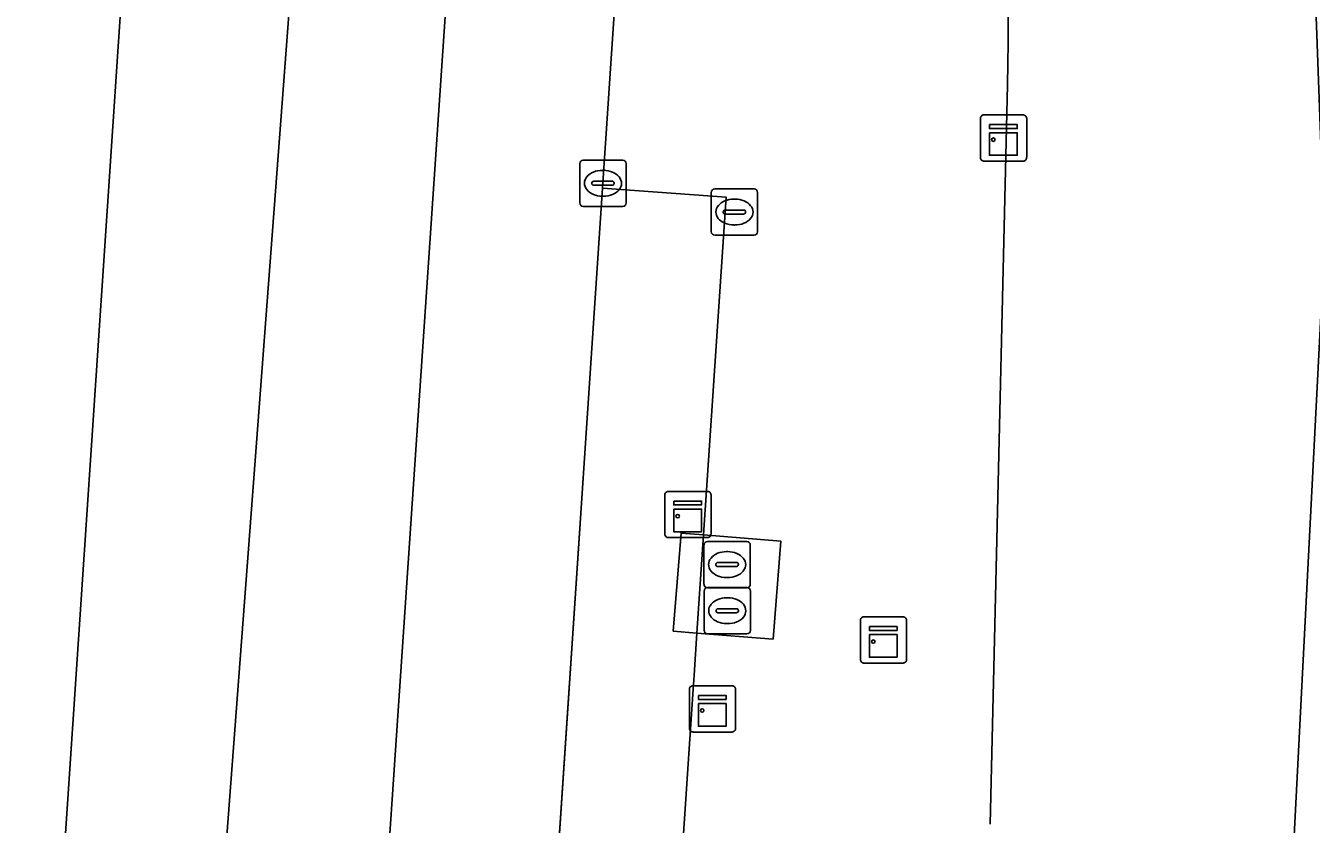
# Model space of a CAD drawing. Extents: x 161848 to 162726, y 385382 to 386521.
# Drawn here: x 161862.51 to 161890.32, y 385406.58 to 385423.86 of the extents above; entities that cross this region are included whole.
import ezdxf

# ---------------------------------------------------------------- set-up
doc = ezdxf.new("R2010")
doc.units = 0
for name, color, linetype in [('IMGEO_Berm_groen', 7, 'Continuous'), ('IMGEO_Kast', 7, 'Continuous'), ('IMGEO_Kolk', 7, 'Continuous'), ('IMGEO_Rijbaan_regionaal_gesloten', 7, 'Continuous'), ('IMGEO_Rioolput', 7, 'Continuous'), ('IMGEO_Voetpad_gesloten', 7, 'Continuous'), ('IMGEO_Voetpad_open', 7, 'Continuous')]:
    doc.layers.add(name, color=color, linetype=linetype)

msp = doc.modelspace()

# ---------------------------------------------------------------- linework, layer by layer
at = {"layer": 'IMGEO_Berm_groen'}
for points in [[(161850.04, 385383.453), (161861.874, 385384.098), (161862.08, 385387.158), (161862.297, 385390.387), (161862.363, 385391.376), (161862.52, 385393.716), (161862.624, 385395.254), (161862.644, 385395.551), (161869.28, 385494.353), (161879.601, 385646.755), (161879.855, 385650.506), (161886.734, 385752.082)], [(161889.684, 385463.956), (161890.199, 385457.665), (161889.314, 385454.567), (161890.609, 385419.133), (161889.536, 385398.181), (161889.487, 385397.081), (161889.481, 385396.936), (161890.156, 385396.971), (161890.087, 385397.152), (161896.143, 385399.974), (161896.033, 385401.329), (161898.036, 385401.558), (161897.908, 385403.12), (161897.454, 385408.45), (161895.93, 385425.832), (161895.721, 385428.338), (161889.735, 385500.002)], [(161878.065, 385466.37), (161877.654, 385460.214), (161879.63, 385456.949), (161879.011, 385447.685), (161876.827, 385447.831), (161874.991, 385420.342), (161877.662, 385420.152), (161877.175, 385412.843), (161878.851, 385412.708), (161878.681, 385410.589), (161877.033, 385410.721), (161876.972, 385409.809), (161876.952, 385409.509), (161876.234, 385398.727), (161873.561, 385398.933), (161873.372, 385396.104), (161873.351, 385395.793), (161873.249, 385394.253), (161873.092, 385391.909), (161873.027, 385390.938), (161872.806, 385387.626), (161872.796, 385387.478), (161872.61, 385384.683)], [(161882.261, 385401.592), (161882.186, 385400.756), (161882.33, 385400.684), (161889.536, 385398.181), (161890.609, 385419.133), (161889.314, 385454.567)], [(161883.754, 385422.576), (161883.375, 385406.584)], [(161883.375, 385406.584), (161883.754, 385422.576)]]:
    msp.add_lwpolyline(points, dxfattribs=at)
msp.add_arc((162412.287, 385417.466), 528.558, 177.85399, 179.44601, dxfattribs=at)
msp.add_arc((162412.287, 385417.466), 528.558, 177.85399, 179.44601, dxfattribs=at)
at = {"layer": 'IMGEO_Kast'}
for p, q in [((161883.166, 385421.004), (161883.166, 385421.845)), ((161883.166, 385421.845), (161883.166, 385421.004)), ((161883.241, 385421.929), (161884.082, 385421.929)), ((161884.082, 385421.929), (161883.241, 385421.929)), ((161884.166, 385421.854), (161884.166, 385421.013)), ((161884.166, 385421.013), (161884.166, 385421.854)), ((161884.091, 385420.929), (161883.25, 385420.929)), ((161883.25, 385420.929), (161884.091, 385420.929)), ((161876.413, 385413.786), (161877.254, 385413.786)), ((161877.254, 385413.786), (161876.413, 385413.786)), ((161877.338, 385413.711), (161877.338, 385412.87)), ((161877.338, 385412.87), (161877.338, 385413.711)), ((161876.338, 385412.861), (161876.338, 385413.702)), ((161876.338, 385413.702), (161876.338, 385412.861)), ((161877.263, 385412.786), (161876.422, 385412.786)), ((161876.422, 385412.786), (161877.263, 385412.786)), ((161880.569, 385410.147), (161880.569, 385410.988)), ((161880.569, 385410.988), (161880.569, 385410.147)), ((161880.644, 385411.072), (161881.485, 385411.072)), ((161881.485, 385411.072), (161880.644, 385411.072)), ((161881.569, 385410.997), (161881.569, 385410.156)), ((161881.569, 385410.156), (161881.569, 385410.997)), ((161881.494, 385410.072), (161880.653, 385410.072)), ((161880.653, 385410.072), (161881.494, 385410.072)), ((161876.944, 385409.58), (161877.785, 385409.58)), ((161877.785, 385409.58), (161876.944, 385409.58)), ((161876.869, 385408.655), (161876.869, 385409.496)), ((161876.869, 385409.496), (161876.869, 385408.655)), ((161877.869, 385409.505), (161877.869, 385408.664)), ((161877.869, 385408.664), (161877.869, 385409.505)), ((161877.794, 385408.58), (161876.953, 385408.58)), ((161876.953, 385408.58), (161877.794, 385408.58))]:
    msp.add_line(p, q, dxfattribs=at)
for points in [[(161883.361, 385421.719), (161883.961, 385421.719), (161883.961, 385421.634), (161883.361, 385421.634), (161883.361, 385421.719)], [(161883.361, 385421.544), (161883.961, 385421.544), (161883.961, 385421.055), (161883.361, 385421.055), (161883.361, 385421.544)], [(161876.533, 385413.576), (161877.133, 385413.576), (161877.133, 385413.491), (161876.533, 385413.491), (161876.533, 385413.576)], [(161876.533, 385413.401), (161877.133, 385413.401), (161877.133, 385412.912), (161876.533, 385412.912), (161876.533, 385413.401)], [(161880.764, 385410.862), (161881.364, 385410.862), (161881.364, 385410.777), (161880.764, 385410.777), (161880.764, 385410.862)], [(161880.764, 385410.687), (161881.364, 385410.687), (161881.364, 385410.198), (161880.764, 385410.198), (161880.764, 385410.687)], [(161877.064, 385409.37), (161877.664, 385409.37), (161877.664, 385409.285), (161877.064, 385409.285), (161877.064, 385409.37)], [(161877.064, 385409.195), (161877.664, 385409.195), (161877.664, 385408.706), (161877.064, 385408.706), (161877.064, 385409.195)]]:
    msp.add_lwpolyline(points, dxfattribs=at)
for centre in [(161883.445, 385421.393), (161876.617, 385413.25), (161880.848, 385410.536), (161877.148, 385409.044)]:
    msp.add_circle(centre, 0.0377, dxfattribs=at)
for centre, start, end in [((161883.244, 385421.851), 92.4484, 184.2845), ((161883.244, 385421.851), 92.4484, 184.2845), ((161884.088, 385421.851), 2.4484, 94.2845), ((161884.088, 385421.851), 2.4484, 94.2845), ((161883.244, 385421.007), 182.4484, 274.2845), ((161883.244, 385421.007), 182.4484, 274.2845), ((161884.088, 385421.007), 272.4484, 4.2845), ((161884.088, 385421.007), 272.4484, 4.2845), ((161876.416, 385413.708), 92.4484, 184.2845), ((161876.416, 385413.708), 92.4484, 184.2845), ((161877.26, 385413.708), 2.4484, 94.2845), ((161877.26, 385413.708), 2.4484, 94.2845), ((161877.26, 385412.864), 272.4484, 4.2845), ((161877.26, 385412.864), 272.4484, 4.2845), ((161876.416, 385412.864), 182.4484, 274.2845), ((161876.416, 385412.864), 182.4484, 274.2845), ((161880.647, 385410.994), 92.4484, 184.2845), ((161880.647, 385410.994), 92.4484, 184.2845), ((161881.491, 385410.994), 2.4484, 94.2845), ((161881.491, 385410.994), 2.4484, 94.2845), ((161880.647, 385410.15), 182.4484, 274.2845), ((161880.647, 385410.15), 182.4484, 274.2845), ((161881.491, 385410.15), 272.4484, 4.2845), ((161881.491, 385410.15), 272.4484, 4.2845), ((161876.947, 385409.502), 92.4484, 184.2845), ((161876.947, 385409.502), 92.4484, 184.2845), ((161877.791, 385409.502), 2.4484, 94.2845), ((161877.791, 385409.502), 2.4484, 94.2845), ((161876.947, 385408.658), 182.4484, 274.2845), ((161876.947, 385408.658), 182.4484, 274.2845), ((161877.791, 385408.658), 272.4484, 4.2845), ((161877.791, 385408.658), 272.4484, 4.2845)]:
    msp.add_arc(centre, 0.0779, start, end, dxfattribs=at)
at = {"layer": 'IMGEO_Kolk'}
for p, q in [((161874.575, 385420.95), (161875.427, 385420.95)), ((161874.5, 385420.024), (161874.5, 385420.876)), ((161874.988, 385420.73), (161875.013, 385420.73)), ((161875.501, 385420.876), (161875.501, 385420.024)), ((161874.759, 385420.444), (161874.759, 385420.456)), ((161875.197, 385420.407), (161874.799, 385420.407)), ((161874.802, 385420.493), (161875.2, 385420.493)), ((161875.243, 385420.456), (161875.243, 385420.444)), ((161875.011, 385420.17), (161874.986, 385420.17)), ((161875.427, 385419.95), (161874.575, 385419.95))]:
    msp.add_line(p, q, dxfattribs=at)
for points in [[(161874.575, 385420.95), (161875.427, 385420.95)], [(161874.5, 385420.024), (161874.5, 385420.876)], [(161875.501, 385420.876), (161875.501, 385420.024)], [(161875.427, 385419.95), (161874.575, 385419.95)]]:
    msp.add_lwpolyline(points, dxfattribs=at)
for centre, radius, start, end in [((161874.577, 385420.874), 0.0765, 91.552, 178.448), ((161874.577, 385420.874), 0.0765, 91.552, 178.448), ((161875.425, 385420.874), 0.0765, 1.552, 88.448), ((161875.425, 385420.874), 0.0765, 1.552, 88.448), ((161874.799, 385420.453), 0.0403, 85.8775, 175.7526), ((161874.796, 385420.443), 0.0366, 178.938, 274.7102), ((161875.2, 385420.45), 0.043, 264.8664, 352.4533), ((161875.204, 385420.455), 0.0386, 1.7309, 96.639), ((161874.577, 385420.026), 0.0765, 181.552, 268.448), ((161874.577, 385420.026), 0.0765, 181.552, 268.448), ((161875.425, 385420.026), 0.0765, 271.552, 358.448), ((161875.425, 385420.026), 0.0765, 271.552, 358.448)]:
    msp.add_arc(centre, radius, start, end, dxfattribs=at)
for centre, major_axis, ratio, start_param, end_param in [((161874.987, 385420.45), (-0.387, 0.002), 0.722429, 4.712389, 7.853982), ((161875.012, 385420.45), (-0.39, 0.002), 0.717154, 1.570796, 4.712389)]:
    msp.add_ellipse(centre, major_axis=major_axis, ratio=ratio, start_param=start_param, end_param=end_param, dxfattribs=at)
at = {"layer": 'IMGEO_Rijbaan_regionaal_gesloten'}
for points in [[(161883.172, 385646.619), (161879.601, 385646.755), (161869.28, 385494.353), (161862.644, 385395.551), (161866.06, 385395.668), (161870.754, 385457.834)], [(161886.367, 385646.496), (161883.172, 385646.619), (161870.754, 385457.834), (161866.06, 385395.668), (161869.681, 385395.908), (161877.461, 385510.837)]]:
    msp.add_lwpolyline(points, close=True, dxfattribs=at)
for points in [[(161884.653, 385550.506), (161886.055, 385589.424), (161890.2, 385646.349), (161886.367, 385646.496), (161877.461, 385510.837), (161869.681, 385395.908), (161873.351, 385395.793), (161873.372, 385396.104), (161873.561, 385398.933), (161874.991, 385420.342)], [(161874.991, 385420.342), (161876.827, 385447.831), (161877.654, 385460.214), (161878.065, 385466.37), (161879.706, 385488.873), (161882.677, 385534.528), (161883.659, 385549.609)]]:
    msp.add_lwpolyline(points, dxfattribs=at)
at = {"layer": 'IMGEO_Rioolput'}
for p, q in [((161877.344, 385419.401), (161877.344, 385420.253)), ((161877.419, 385420.327), (161878.271, 385420.327)), ((161877.832, 385420.107), (161877.857, 385420.107)), ((161878.345, 385420.253), (161878.345, 385419.401)), ((161877.603, 385419.821), (161877.603, 385419.833)), ((161877.646, 385419.87), (161878.044, 385419.87)), ((161878.087, 385419.833), (161878.087, 385419.821)), ((161878.041, 385419.784), (161877.643, 385419.784)), ((161877.855, 385419.547), (161877.83, 385419.547)), ((161878.271, 385419.327), (161877.419, 385419.327)), ((161877.186, 385411.776), (161877.186, 385412.628)), ((161877.261, 385412.702), (161878.113, 385412.702)), ((161878.187, 385412.628), (161878.187, 385411.776)), ((161877.674, 385412.482), (161877.699, 385412.482)), ((161877.445, 385412.196), (161877.445, 385412.208)), ((161877.883, 385412.159), (161877.485, 385412.159)), ((161877.488, 385412.245), (161877.886, 385412.245)), ((161877.929, 385412.208), (161877.929, 385412.196)), ((161877.697, 385411.922), (161877.672, 385411.922)), ((161877.188, 385410.778), (161877.188, 385411.63)), ((161878.113, 385411.702), (161877.261, 385411.702)), ((161877.263, 385411.704), (161878.115, 385411.704)), ((161877.676, 385411.484), (161877.701, 385411.484)), ((161878.189, 385411.63), (161878.189, 385410.778)), ((161877.447, 385411.198), (161877.447, 385411.21)), ((161877.49, 385411.247), (161877.888, 385411.247)), ((161877.931, 385411.21), (161877.931, 385411.198)), ((161877.885, 385411.161), (161877.487, 385411.161)), ((161877.699, 385410.924), (161877.674, 385410.924)), ((161878.115, 385410.704), (161877.263, 385410.704))]:
    msp.add_line(p, q, dxfattribs=at)
for points in [[(161877.344, 385419.401), (161877.344, 385420.253)], [(161877.419, 385420.327), (161878.271, 385420.327)], [(161878.345, 385420.253), (161878.345, 385419.401)], [(161878.271, 385419.327), (161877.419, 385419.327)], [(161877.186, 385411.776), (161877.186, 385412.628)], [(161877.261, 385412.702), (161878.113, 385412.702)], [(161878.187, 385412.628), (161878.187, 385411.776)], [(161877.188, 385410.778), (161877.188, 385411.63)], [(161878.113, 385411.702), (161877.261, 385411.702)], [(161877.263, 385411.704), (161878.115, 385411.704)], [(161878.189, 385411.63), (161878.189, 385410.778)], [(161878.115, 385410.704), (161877.263, 385410.704)]]:
    msp.add_lwpolyline(points, dxfattribs=at)
for centre, radius, start, end in [((161877.421, 385420.251), 0.0765, 91.552, 178.448), ((161877.421, 385420.251), 0.0765, 91.552, 178.448), ((161878.269, 385420.251), 0.0765, 1.552, 88.448), ((161878.269, 385420.251), 0.0765, 1.552, 88.448), ((161877.643, 385419.83), 0.0403, 85.8775, 175.7526), ((161877.64, 385419.82), 0.0366, 178.938, 274.7102), ((161878.044, 385419.827), 0.043, 264.8664, 352.4533), ((161878.048, 385419.832), 0.0386, 1.7309, 96.639), ((161877.421, 385419.403), 0.0765, 181.552, 268.448), ((161877.421, 385419.403), 0.0765, 181.552, 268.448), ((161878.269, 385419.403), 0.0765, 271.552, 358.448), ((161878.269, 385419.403), 0.0765, 271.552, 358.448), ((161877.263, 385412.626), 0.0765, 91.552, 178.448), ((161877.263, 385412.626), 0.0765, 91.552, 178.448), ((161878.111, 385412.626), 0.0765, 1.552, 88.448), ((161878.111, 385412.626), 0.0765, 1.552, 88.448), ((161877.485, 385412.205), 0.0403, 85.8775, 175.7526), ((161877.482, 385412.195), 0.0366, 178.938, 274.7102), ((161877.886, 385412.202), 0.043, 264.8664, 352.4533), ((161877.89, 385412.207), 0.0386, 1.7309, 96.639), ((161877.263, 385411.778), 0.0765, 181.552, 268.448), ((161877.263, 385411.778), 0.0765, 181.552, 268.448), ((161878.111, 385411.778), 0.0765, 271.552, 358.448), ((161878.111, 385411.778), 0.0765, 271.552, 358.448), ((161877.265, 385411.628), 0.0765, 91.552, 178.448), ((161877.265, 385411.628), 0.0765, 91.552, 178.448), ((161878.113, 385411.628), 0.0765, 1.552, 88.448), ((161878.113, 385411.628), 0.0765, 1.552, 88.448), ((161877.487, 385411.207), 0.0403, 85.8775, 175.7526), ((161877.892, 385411.209), 0.0386, 1.7309, 96.639), ((161877.484, 385411.197), 0.0366, 178.938, 274.7102), ((161877.888, 385411.204), 0.043, 264.8664, 352.4533), ((161877.265, 385410.78), 0.0765, 181.552, 268.448), ((161877.265, 385410.78), 0.0765, 181.552, 268.448), ((161878.113, 385410.78), 0.0765, 271.552, 358.448), ((161878.113, 385410.78), 0.0765, 271.552, 358.448)]:
    msp.add_arc(centre, radius, start, end, dxfattribs=at)
for centre, major_axis, ratio, start_param, end_param in [((161877.831, 385419.827), (-0.387, 0.002), 0.722429, 4.712389, 7.853982), ((161877.856, 385419.827), (-0.39, 0.002), 0.717154, 1.570796, 4.712389), ((161877.673, 385412.202), (-0.387, 0.002), 0.722429, 4.712389, 7.853982), ((161877.698, 385412.202), (-0.39, 0.002), 0.717154, 1.570796, 4.712389), ((161877.675, 385411.204), (-0.387, 0.002), 0.722429, 4.712389, 7.853982), ((161877.7, 385411.204), (-0.39, 0.002), 0.717154, 1.570796, 4.712389)]:
    msp.add_ellipse(centre, major_axis=major_axis, ratio=ratio, start_param=start_param, end_param=end_param, dxfattribs=at)
at = {"layer": 'IMGEO_Voetpad_gesloten'}
msp.add_lwpolyline([(161877.175, 385412.843), (161877.033, 385410.721), (161878.681, 385410.589), (161878.851, 385412.708)], close=True, dxfattribs=at)
at = {"layer": 'IMGEO_Voetpad_open'}
for points in [[(161873.561, 385398.933), (161876.234, 385398.727), (161876.952, 385409.509), (161876.972, 385409.809), (161877.033, 385410.721), (161876.521, 385410.762), (161876.692, 385412.882), (161877.175, 385412.843), (161877.662, 385420.152), (161874.991, 385420.342)], [(161877.175, 385412.843), (161876.692, 385412.882), (161876.521, 385410.762), (161877.033, 385410.721)]]:
    msp.add_lwpolyline(points, close=True, dxfattribs=at)

doc.saveas('drawing.dxf')
